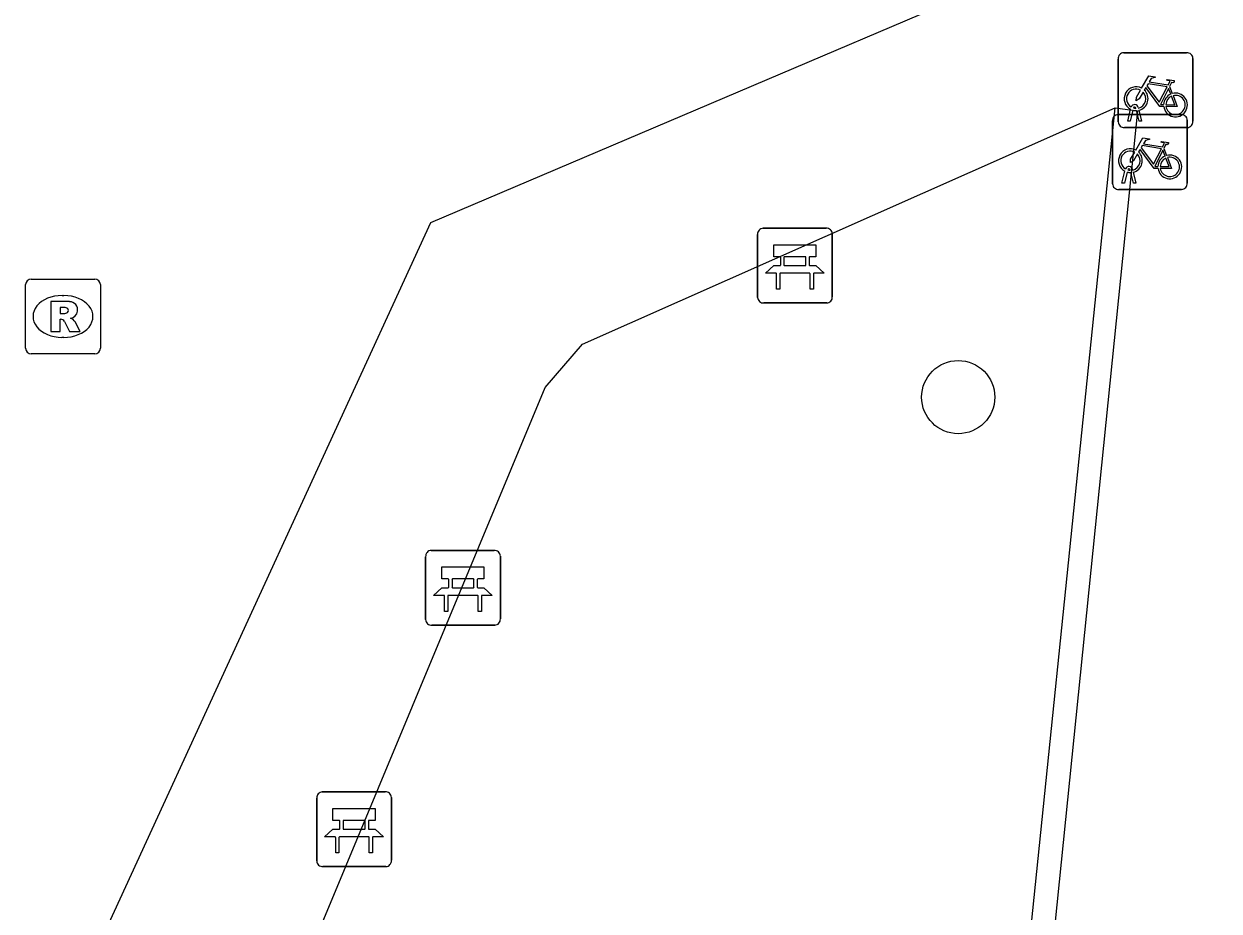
# Model space of a CAD drawing. Extents: x 157466 to 158888, y 383063 to 384677.
# Drawn here: x 157906.26 to 157922.25, y 384068.02 to 384079.88 of the extents above; entities that cross this region are included whole.
import ezdxf

# ---------------------------------------------------------------- set-up
doc = ezdxf.new("R2010")
doc.units = 0
for name, color, linetype in [('IMGEO_Bank', 7, 'Continuous'), ('IMGEO_Boom', 7, 'Continuous'), ('IMGEO_Fietsenrek', 7, 'Continuous'), ('IMGEO_Rijbaan_lokaal_open', 7, 'Continuous'), ('IMGEO_Rioolput', 7, 'Continuous'), ('IMGEO_Voetpad_halfverhard', 7, 'Continuous')]:
    doc.layers.add(name, color=color, linetype=linetype)

msp = doc.modelspace()

# ---------------------------------------------------------------- linework, layer by layer
at = {"layer": 'IMGEO_Bank'}
for p, q in [((157916.151, 384077.148), (157916.992, 384077.148)), ((157916.992, 384077.148), (157916.151, 384077.148)), ((157916.076, 384076.223), (157916.076, 384077.064)), ((157916.076, 384077.064), (157916.076, 384076.223)), ((157917.076, 384077.073), (157917.076, 384076.232)), ((157917.076, 384076.232), (157917.076, 384077.073)), ((157916.717, 384076.766), (157916.435, 384076.766)), ((157916.385, 384076.654), (157916.385, 384076.76)), ((157916.429, 384076.76), (157916.429, 384076.654)), ((157916.435, 384076.648), (157916.717, 384076.648)), ((157916.723, 384076.654), (157916.723, 384076.76)), ((157916.767, 384076.76), (157916.767, 384076.654)), ((157916.773, 384076.546), (157916.38, 384076.546)), ((157917.001, 384076.148), (157916.16, 384076.148)), ((157916.16, 384076.148), (157917.001, 384076.148)), ((157911.71, 384072.839), (157912.551, 384072.839)), ((157912.551, 384072.839), (157911.71, 384072.839)), ((157911.635, 384071.914), (157911.635, 384072.755)), ((157911.635, 384072.755), (157911.635, 384071.914)), ((157912.635, 384072.764), (157912.635, 384071.923)), ((157912.635, 384071.923), (157912.635, 384072.764)), ((157911.944, 384072.345), (157911.944, 384072.451)), ((157911.988, 384072.451), (157911.988, 384072.345)), ((157912.276, 384072.457), (157911.994, 384072.457)), ((157912.282, 384072.345), (157912.282, 384072.451)), ((157912.326, 384072.451), (157912.326, 384072.345)), ((157911.994, 384072.339), (157912.276, 384072.339)), ((157912.332, 384072.237), (157911.939, 384072.237)), ((157912.56, 384071.839), (157911.719, 384071.839)), ((157911.719, 384071.839), (157912.56, 384071.839)), ((157910.253, 384069.61), (157911.094, 384069.61)), ((157911.094, 384069.61), (157910.253, 384069.61)), ((157910.178, 384068.685), (157910.178, 384069.526)), ((157910.178, 384069.526), (157910.178, 384068.685)), ((157911.178, 384069.535), (157911.178, 384068.694)), ((157911.178, 384068.694), (157911.178, 384069.535)), ((157910.487, 384069.116), (157910.487, 384069.222)), ((157910.531, 384069.222), (157910.531, 384069.116)), ((157910.819, 384069.228), (157910.537, 384069.228)), ((157910.537, 384069.11), (157910.819, 384069.11)), ((157910.825, 384069.116), (157910.825, 384069.222)), ((157910.869, 384069.222), (157910.869, 384069.116)), ((157910.875, 384069.008), (157910.482, 384069.008)), ((157911.103, 384068.61), (157910.262, 384068.61)), ((157910.262, 384068.61), (157911.103, 384068.61))]:
    msp.add_line(p, q, dxfattribs=at)
for points in [[(157916.379, 384076.766), (157916.293, 384076.766), (157916.293, 384076.927), (157916.856, 384076.927), (157916.856, 384076.766), (157916.773, 384076.766)], [(157916.323, 384076.546), (157916.181, 384076.546), (157916.293, 384076.648), (157916.379, 384076.648)], [(157916.773, 384076.648), (157916.856, 384076.648), (157916.968, 384076.546), (157916.829, 384076.546)], [(157916.373, 384076.539), (157916.373, 384076.332), (157916.33, 384076.332), (157916.33, 384076.539)], [(157916.823, 384076.539), (157916.823, 384076.332), (157916.779, 384076.332), (157916.779, 384076.539)], [(157911.938, 384072.457), (157911.852, 384072.457), (157911.852, 384072.618), (157912.415, 384072.618), (157912.415, 384072.457), (157912.332, 384072.457)], [(157911.882, 384072.237), (157911.74, 384072.237), (157911.852, 384072.339), (157911.938, 384072.339)], [(157912.332, 384072.339), (157912.415, 384072.339), (157912.527, 384072.237), (157912.388, 384072.237)], [(157911.932, 384072.23), (157911.932, 384072.023), (157911.889, 384072.023), (157911.889, 384072.23)], [(157912.382, 384072.23), (157912.382, 384072.023), (157912.338, 384072.023), (157912.338, 384072.23)], [(157910.481, 384069.228), (157910.395, 384069.228), (157910.395, 384069.389), (157910.958, 384069.389), (157910.958, 384069.228), (157910.875, 384069.228)], [(157910.425, 384069.008), (157910.283, 384069.008), (157910.395, 384069.11), (157910.481, 384069.11)], [(157910.875, 384069.11), (157910.958, 384069.11), (157911.07, 384069.008), (157910.931, 384069.008)], [(157910.475, 384069.001), (157910.475, 384068.794), (157910.432, 384068.794), (157910.432, 384069.001)], [(157910.925, 384069.001), (157910.925, 384068.794), (157910.881, 384068.794), (157910.881, 384069.001)]]:
    msp.add_lwpolyline(points, dxfattribs=at)
for centre, radius, start, end in [((157916.154, 384077.07), 0.0779, 92.4484, 184.2845), ((157916.154, 384077.07), 0.0779, 92.4484, 184.2845), ((157916.998, 384077.07), 0.0779, 2.4484, 94.2845), ((157916.998, 384077.07), 0.0779, 2.4484, 94.2845), ((157916.378, 384076.759), 0.00671, 2.8957, 87.1043), ((157916.435, 384076.759), 0.00671, 92.8957, 177.1043), ((157916.717, 384076.759), 0.00671, 2.8957, 87.1043), ((157916.774, 384076.759), 0.00671, 92.8957, 177.1043), ((157916.378, 384076.655), 0.00671, 272.8957, 357.1043), ((157916.435, 384076.655), 0.00671, 182.8957, 267.1043), ((157916.717, 384076.655), 0.00671, 272.8957, 357.1043), ((157916.774, 384076.655), 0.00671, 182.8957, 267.1043), ((157916.323, 384076.539), 0.00671, 2.8957, 87.1043), ((157916.38, 384076.539), 0.00671, 92.8957, 177.1043), ((157916.772, 384076.539), 0.00671, 2.8957, 87.1043), ((157916.829, 384076.539), 0.00671, 92.8957, 177.1043), ((157916.154, 384076.226), 0.0779, 182.4484, 274.2845), ((157916.154, 384076.226), 0.0779, 182.4484, 274.2845), ((157916.998, 384076.226), 0.0779, 272.4484, 4.2845), ((157916.998, 384076.226), 0.0779, 272.4484, 4.2845), ((157911.713, 384072.761), 0.0779, 92.4484, 184.2845), ((157911.713, 384072.761), 0.0779, 92.4484, 184.2845), ((157912.557, 384072.761), 0.0779, 2.4484, 94.2845), ((157912.557, 384072.761), 0.0779, 2.4484, 94.2845), ((157911.937, 384072.45), 0.00671, 2.8957, 87.1043), ((157911.994, 384072.45), 0.00671, 92.8957, 177.1043), ((157912.276, 384072.45), 0.00671, 2.8957, 87.1043), ((157912.333, 384072.45), 0.00671, 92.8957, 177.1043), ((157911.937, 384072.346), 0.00671, 272.8957, 357.1043), ((157911.994, 384072.346), 0.00671, 182.8957, 267.1043), ((157912.276, 384072.346), 0.00671, 272.8957, 357.1043), ((157912.333, 384072.346), 0.00671, 182.8957, 267.1043), ((157911.882, 384072.23), 0.00671, 2.8957, 87.1043), ((157911.939, 384072.23), 0.00671, 92.8957, 177.1043), ((157912.331, 384072.23), 0.00671, 2.8957, 87.1043), ((157912.388, 384072.23), 0.00671, 92.8957, 177.1043), ((157911.713, 384071.917), 0.0779, 182.4484, 274.2845), ((157911.713, 384071.917), 0.0779, 182.4484, 274.2845), ((157912.557, 384071.917), 0.0779, 272.4484, 4.2845), ((157912.557, 384071.917), 0.0779, 272.4484, 4.2845), ((157910.256, 384069.532), 0.0779, 92.4484, 184.2845), ((157910.256, 384069.532), 0.0779, 92.4484, 184.2845), ((157911.1, 384069.532), 0.0779, 2.4484, 94.2845), ((157911.1, 384069.532), 0.0779, 2.4484, 94.2845), ((157910.48, 384069.221), 0.00671, 2.8957, 87.1043), ((157910.48, 384069.117), 0.00671, 272.8957, 357.1043), ((157910.537, 384069.221), 0.00671, 92.8957, 177.1043), ((157910.537, 384069.117), 0.00671, 182.8957, 267.1043), ((157910.819, 384069.221), 0.00671, 2.8957, 87.1043), ((157910.819, 384069.117), 0.00671, 272.8957, 357.1043), ((157910.876, 384069.221), 0.00671, 92.8957, 177.1043), ((157910.876, 384069.117), 0.00671, 182.8957, 267.1043), ((157910.425, 384069.001), 0.00671, 2.8957, 87.1043), ((157910.482, 384069.001), 0.00671, 92.8957, 177.1043), ((157910.874, 384069.001), 0.00671, 2.8957, 87.1043), ((157910.931, 384069.001), 0.00671, 92.8957, 177.1043), ((157910.256, 384068.688), 0.0779, 182.4484, 274.2845), ((157910.256, 384068.688), 0.0779, 182.4484, 274.2845), ((157911.1, 384068.688), 0.0779, 272.4484, 4.2845), ((157911.1, 384068.688), 0.0779, 272.4484, 4.2845)]:
    msp.add_arc(centre, radius, start, end, dxfattribs=at)
at = {"layer": 'IMGEO_Boom'}
msp.add_circle((157918.76, 384074.889), 0.489, dxfattribs=at)
at = {"layer": 'IMGEO_Fietsenrek'}
for p, q in [((157920.975, 384079.495), (157921.816, 384079.495)), ((157921.816, 384079.495), (157920.975, 384079.495)), ((157920.9, 384078.57), (157920.9, 384079.411)), ((157920.9, 384079.411), (157920.9, 384078.57)), ((157921.9, 384079.42), (157921.9, 384078.579)), ((157921.9, 384078.579), (157921.9, 384079.42)), ((157921.587, 384079.044), (157921.623, 384078.949)), ((157921.027, 384078.579), (157921.066, 384078.739)), ((157921.096, 384078.727), (157921.061, 384078.579)), ((157921.138, 384078.751), (157921.137, 384078.755)), ((157921.179, 384078.579), (157921.145, 384078.721)), ((157921.169, 384078.762), (157921.17, 384078.755)), ((157921.177, 384078.725), (157921.212, 384078.579)), ((157920.824, 384077.742), (157920.824, 384078.583)), ((157920.824, 384078.583), (157920.824, 384077.742)), ((157920.899, 384078.667), (157921.74, 384078.667)), ((157921.74, 384078.667), (157920.899, 384078.667)), ((157921.061, 384078.579), (157921.027, 384078.579)), ((157921.212, 384078.579), (157921.179, 384078.579)), ((157921.824, 384078.592), (157921.824, 384077.751)), ((157921.824, 384077.751), (157921.824, 384078.592)), ((157921.825, 384078.495), (157920.984, 384078.495)), ((157920.984, 384078.495), (157921.825, 384078.495)), ((157921.511, 384078.216), (157921.547, 384078.121)), ((157920.951, 384077.751), (157920.99, 384077.911)), ((157921.02, 384077.899), (157920.985, 384077.751)), ((157921.062, 384077.923), (157921.061, 384077.927)), ((157921.103, 384077.751), (157921.069, 384077.893)), ((157921.093, 384077.934), (157921.094, 384077.927)), ((157921.101, 384077.897), (157921.136, 384077.751)), ((157920.985, 384077.751), (157920.951, 384077.751)), ((157921.136, 384077.751), (157921.103, 384077.751)), ((157921.749, 384077.667), (157920.908, 384077.667)), ((157920.908, 384077.667), (157921.749, 384077.667))]:
    msp.add_line(p, q, dxfattribs=at)
for points in [[(157921.213, 384079.021), (157921.308, 384079.185), (157921.394, 384079.171), (157921.396, 384079.162), (157921.34, 384079.151), (157921.313, 384079.106), (157921.569, 384079.065)], [(157921.509, 384078.777), (157921.459, 384078.777), (157921.268, 384079.028), (157921.249, 384078.996)], [(157921.556, 384079.04), (157921.299, 384079.081), (157921.282, 384079.052), (157921.449, 384078.832), (157921.556, 384079.04)], [(157921.604, 384078.942), (157921.574, 384079.019), (157921.465, 384078.801), (157921.508, 384078.801)], [(157921.569, 384079.065), (157921.594, 384079.114), (157921.588, 384079.118), (157921.565, 384079.122), (157921.553, 384079.129), (157921.552, 384079.132), (157921.554, 384079.137), (157921.649, 384079.122), (157921.651, 384079.112), (157921.641, 384079.099), (157921.629, 384079.093), (157921.615, 384079.099), (157921.587, 384079.044)], [(157921.234, 384078.969), (157921.182, 384078.879), (157921.142, 384078.854), (157921.143, 384078.901), (157921.198, 384078.995)], [(157921.538, 384078.801), (157921.658, 384078.8), (157921.614, 384078.914)], [(157921.634, 384078.921), (157921.689, 384078.776), (157921.539, 384078.776)], [(157921.137, 384078.193), (157921.232, 384078.357), (157921.318, 384078.343), (157921.32, 384078.334), (157921.264, 384078.323), (157921.237, 384078.278), (157921.493, 384078.237)], [(157921.48, 384078.212), (157921.223, 384078.253), (157921.206, 384078.224), (157921.373, 384078.004), (157921.48, 384078.212)], [(157921.493, 384078.237), (157921.518, 384078.286), (157921.512, 384078.29), (157921.489, 384078.294), (157921.477, 384078.301), (157921.476, 384078.304), (157921.478, 384078.309), (157921.573, 384078.294), (157921.575, 384078.284), (157921.565, 384078.271), (157921.553, 384078.265), (157921.539, 384078.271), (157921.511, 384078.216)], [(157921.158, 384078.141), (157921.106, 384078.051), (157921.066, 384078.026), (157921.067, 384078.073), (157921.122, 384078.167)], [(157921.433, 384077.949), (157921.383, 384077.949), (157921.192, 384078.2), (157921.173, 384078.168)], [(157921.528, 384078.114), (157921.498, 384078.191), (157921.389, 384077.973), (157921.432, 384077.973)], [(157921.462, 384077.973), (157921.582, 384077.972), (157921.538, 384078.086)], [(157921.558, 384078.093), (157921.613, 384077.948), (157921.463, 384077.948)]]:
    msp.add_lwpolyline(points, dxfattribs=at)
for centre, radius, start, end in [((157920.978, 384079.417), 0.0779, 92.4484, 184.2845), ((157920.978, 384079.417), 0.0779, 92.4484, 184.2845), ((157921.822, 384079.417), 0.0779, 2.4484, 94.2845), ((157921.822, 384079.417), 0.0779, 2.4484, 94.2845), ((157921.14, 384078.88), 0.159, 62.6766, 242.1369), ((157921.14, 384078.88), 0.129, 63.3192, 238.903), ((157921.14, 384078.88), 0.129, 283.6043, 43.4302), ((157921.14, 384078.88), 0.159, 283.5766, 46.6042), ((157921.667, 384078.796), 0.159, 113.3408, 178.3217), ((157921.667, 384078.796), 0.159, 187.0065, 105.7708), ((157921.667, 384078.796), 0.129, 113.923, 177.9556), ((157921.667, 384078.796), 0.129, 188.6715, 104.5883), ((157921.12, 384078.751), 0.0499, 12.8025, 158.6934), ((157921.14, 384078.88), 0.159, 253.9967, 271.7867), ((157921.12, 384078.751), 0.0174, 12.8025, 163.4502), ((157921.14, 384078.88), 0.129, 253.415, 269.0204), ((157920.902, 384078.589), 0.0779, 92.4484, 184.2845), ((157920.902, 384078.589), 0.0779, 92.4484, 184.2845), ((157920.978, 384078.573), 0.0779, 182.4484, 274.2845), ((157920.978, 384078.573), 0.0779, 182.4484, 274.2845), ((157921.746, 384078.589), 0.0779, 2.4484, 94.2845), ((157921.746, 384078.589), 0.0779, 2.4484, 94.2845), ((157921.822, 384078.573), 0.0779, 272.4484, 4.2845), ((157921.822, 384078.573), 0.0779, 272.4484, 4.2845), ((157921.064, 384078.052), 0.159, 62.6766, 242.1369), ((157921.064, 384078.052), 0.129, 63.3192, 238.903), ((157921.064, 384078.052), 0.129, 283.6043, 43.4302), ((157921.064, 384078.052), 0.159, 283.5766, 46.6042), ((157921.591, 384077.968), 0.159, 113.3408, 178.3217), ((157921.591, 384077.968), 0.159, 187.0065, 105.7708), ((157921.591, 384077.968), 0.129, 113.923, 177.9556), ((157921.591, 384077.968), 0.129, 188.6715, 104.5883), ((157921.044, 384077.923), 0.0499, 12.8025, 158.6934), ((157921.064, 384078.052), 0.159, 253.9967, 271.7867), ((157921.044, 384077.923), 0.0174, 12.8025, 163.4502), ((157921.064, 384078.052), 0.129, 253.415, 269.0204), ((157920.902, 384077.745), 0.0779, 182.4484, 274.2845), ((157920.902, 384077.745), 0.0779, 182.4484, 274.2845), ((157921.746, 384077.745), 0.0779, 272.4484, 4.2845), ((157921.746, 384077.745), 0.0779, 272.4484, 4.2845)]:
    msp.add_arc(centre, radius, start, end, dxfattribs=at)
at = {"layer": 'IMGEO_Rijbaan_lokaal_open'}
for points in [[(157920.859, 384078.756), (157921.158, 384078.716), (157919.599, 384063.359), (157918.513, 384062.451), (157912.137, 384063.109), (157911.983, 384063.43)], [(157911.983, 384063.43), (157918.4, 384062.76), (157919.296, 384063.501), (157920.859, 384078.756)]]:
    msp.add_lwpolyline(points, dxfattribs=at)
at = {"layer": 'IMGEO_Rioolput'}
for p, q in [((157906.358, 384076.468), (157907.21, 384076.468)), ((157906.283, 384075.542), (157906.283, 384076.394)), ((157907.284, 384076.394), (157907.284, 384075.542)), ((157906.771, 384076.248), (157906.796, 384076.248)), ((157906.794, 384075.688), (157906.769, 384075.688)), ((157907.21, 384075.468), (157906.358, 384075.468))]:
    msp.add_line(p, q, dxfattribs=at)
for points in [[(157906.358, 384076.468), (157907.21, 384076.468)], [(157906.283, 384075.542), (157906.283, 384076.394)], [(157907.284, 384076.394), (157907.284, 384075.542)], [(157906.872, 384076.166), (157906.62, 384076.168), (157906.62, 384075.768)], [(157906.798, 384076.087), (157906.744, 384076.087), (157906.744, 384076.006)], [(157906.744, 384076.006), (157906.796, 384076.006)], [(157906.62, 384075.768), (157906.744, 384075.768), (157906.744, 384075.93), (157906.755, 384075.93)], [(157906.802, 384075.901), (157906.873, 384075.768), (157907.013, 384075.768), (157906.948, 384075.894)], [(157907.21, 384075.468), (157906.358, 384075.468)]]:
    msp.add_lwpolyline(points, dxfattribs=at)
for centre, radius, start, end in [((157906.36, 384076.392), 0.0765, 91.552, 178.448), ((157906.36, 384076.392), 0.0765, 91.552, 178.448), ((157907.208, 384076.392), 0.0765, 1.552, 88.448), ((157907.208, 384076.392), 0.0765, 1.552, 88.448), ((157906.871, 384076.056), 0.109, 350.3612, 89.416), ((157906.78, 384076.195), 0.19, 274.7715, 282.9687), ((157906.804, 384075.991), 0.0964, 77.0061, 93.1865), ((157906.818, 384076.048), 0.0378, 276.6634, 79.6772), ((157906.869, 384076.056), 0.112, 277.5842, 350.9817), ((157906.754, 384075.877), 0.0533, 26.0293, 88.6989), ((157906.853, 384075.841), 0.108, 29.5134, 73.7905), ((157906.36, 384075.544), 0.0765, 181.552, 268.448), ((157906.36, 384075.544), 0.0765, 181.552, 268.448), ((157907.208, 384075.544), 0.0765, 271.552, 358.448), ((157907.208, 384075.544), 0.0765, 271.552, 358.448)]:
    msp.add_arc(centre, radius, start, end, dxfattribs=at)
for centre, major_axis, ratio, start_param, end_param in [((157906.77, 384075.968), (-0.387, 0.002), 0.722429, 4.712389, 7.853982), ((157906.795, 384075.968), (-0.39, 0.002), 0.717154, 1.570796, 4.712389)]:
    msp.add_ellipse(centre, major_axis=major_axis, ratio=ratio, start_param=start_param, end_param=end_param, dxfattribs=at)
at = {"layer": 'IMGEO_Voetpad_halfverhard'}
for points in [[(157928.605, 384127.884), (157926.148, 384106.55), (157925.439, 384100.398), (157920.917, 384098.341), (157924.159, 384091.104), (157920.069, 384089.386), (157923.113, 384082.077), (157911.699, 384077.222), (157906.261, 384065.379), (157909.226, 384059.341), (157911.548, 384054.504), (157918.131, 384041.21), (157913.344, 384000), (157910.308, 383973.871)], [(157911.983, 384063.43), (157910.118, 384067.533), (157913.233, 384075.017), (157913.732, 384075.596), (157920.859, 384078.756)]]:
    msp.add_lwpolyline(points, dxfattribs=at)

doc.saveas('drawing.dxf')
